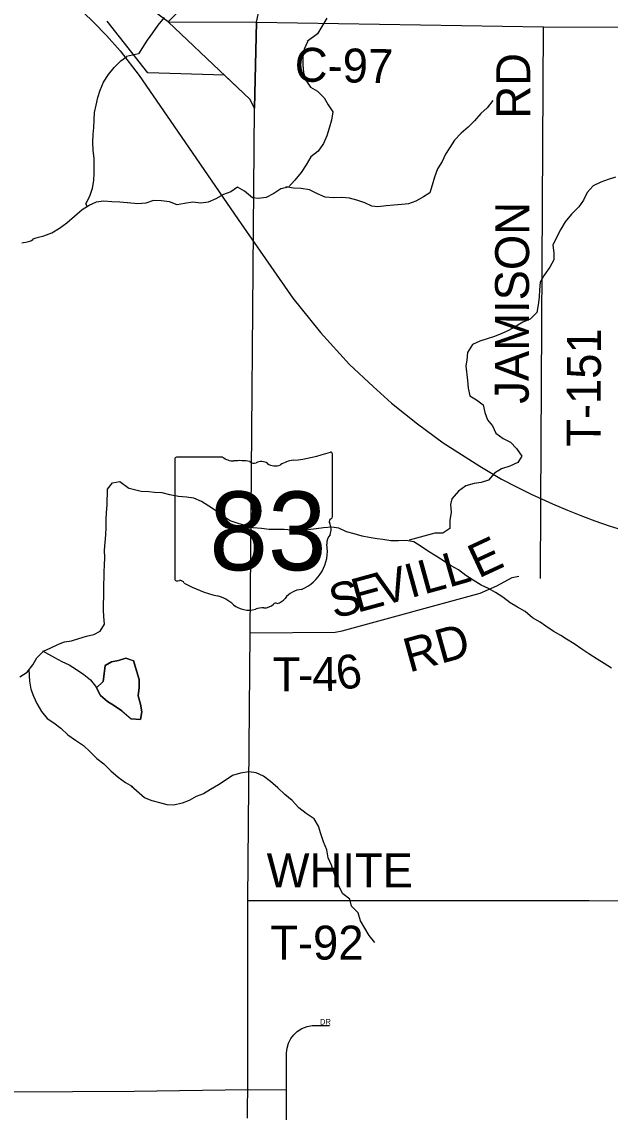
# Model space of a CAD drawing. Extents: x 1985906 to 2277390, y 930619 to 1324581.
# Drawn here: x 2105587 to 2110785, y 1093182 to 1102819 of the extents above; entities that cross this region are included whole.
import ezdxf

# ---------------------------------------------------------------- set-up
doc = ezdxf.new("R2010")
doc.units = 0
for name, color, linetype in [('GM_X_Corporation', 7, 'Continuous'), ('GM_X_County_Road', 7, 'Continuous'), ('GM_X_County_Road_Text', 7, 'Continuous'), ('GM_X_Minor_Lake', 7, 'Continuous'), ('GM_X_Minor_River', 7, 'Continuous'), ('GM_X_Rail_Line', 7, 'Continuous'), ('GM_X_State_Location', 7, 'Continuous'), ('GM_X_State_Route', 7, 'Continuous'), ('GM_X_State_Shield', 7, 'Continuous'), ('GM_X_Township_Road', 7, 'Continuous'), ('GM_X_Township_Road_Text', 7, 'Continuous'), ('GM_X_Township_Subdivision', 7, 'Continuous'), ('GM_X_Township_Subdivision_Text', 7, 'Continuous')]:
    doc.layers.add(name, color=color, linetype=linetype)

msp = doc.modelspace()

# ---------------------------------------------------------------- linework, layer by layer
at = {"layer": 'GM_X_Corporation'}
msp.add_lwpolyline([(2107236.4, 1103173.1), (2106879.1, 1102817.9), (2107661.4, 1102816.3), (2107642.5, 1102056.8), (2107600, 1102134.9), (2107376.9, 1102346.3), (2106700.1, 1102368.4), (2106340.4, 1102826.2)], dxfattribs=at)
at = {"layer": 'GM_X_County_Road'}
for points in [[(2106879.1, 1102817.9), (2107661.4, 1102816.3)], [(2107661.4, 1102816.3), (2110196.8, 1102774.2), (2112808.4, 1102772), (2112811, 1102772.4)], [(2096602.2, 1093345.8), (2098143.8, 1093324.5), (2099311.9, 1093322.1), (2099807.6, 1093337.6), (2100235.1, 1093343), (2101341, 1093348.4), (2104943.8, 1093359.5), (2106579.6, 1093366.5), (2107583.4, 1093382)]]:
    msp.add_lwpolyline(points, dxfattribs=at)
at = {"layer": 'GM_X_Minor_Lake'}
for points in [[(2106574, 1097171.9), (2106506, 1097195.3), (2106441.3, 1097174.4), (2106378.8, 1097161.6), (2106321.9, 1097128.5), (2106314.6, 1097056.4), (2106305.3, 1096988.3), (2106248, 1096933.2), (2106283, 1096864.3), (2106342.4, 1096813), (2106406, 1096773.6), (2106471.5, 1096728.2), (2106552.8, 1096658.3)], [(2106547.5, 1096662.9), (2106471.5, 1096728.2), (2106406, 1096773.6), (2106342.4, 1096813), (2106283, 1096864.3), (2106248, 1096933.2), (2106305.3, 1096988.3), (2106314.6, 1097056.4), (2106321.9, 1097128.5), (2106378.8, 1097161.6), (2106441.3, 1097174.4), (2106506, 1097195.3), (2106567.9, 1097174)], [(2106573.7, 1097172.8), (2106604.4, 1097075.4), (2106622.7, 1097007.3), (2106625, 1096935.1), (2106615.2, 1096862.9), (2106635.6, 1096788.7), (2106645.9, 1096720.6), (2106636.1, 1096652.3), (2106549.6, 1096658.5)], [(2106552.8, 1096658.3), (2106636.1, 1096652.3), (2106645.9, 1096720.6), (2106635.6, 1096788.7), (2106615.2, 1096862.9), (2106625, 1096935.1), (2106622.7, 1097007.3), (2106604.4, 1097075.4), (2106574, 1097171.9)]]:
    msp.add_lwpolyline(points, dxfattribs=at)
at = {"layer": 'GM_X_Minor_River'}
for points in [[(2106843.8, 1102858.6), (2106787.8, 1102788.2), (2106741.9, 1102721.9), (2106693.9, 1102657.6), (2106654, 1102591.3), (2106618, 1102537.1), (2106511.7, 1102512.4)], [(2108282.3, 1102850.5), (2108238.4, 1102778.2), (2108200.4, 1102713.9), (2108106.8, 1102645)], [(2108112.3, 1102643.4), (2108080.4, 1102577.2), (2108068.6, 1102509), (2108068.9, 1102440.8), (2108075.2, 1102368.6), (2108095.5, 1102302.4), (2108137.9, 1102240.4), (2108200.3, 1102206.4), (2108256.8, 1102148.4), (2108293.2, 1102086.4), (2108333.6, 1102022.3), (2108323.8, 1101950.1), (2108302, 1101879.8), (2108282.2, 1101811.5), (2108252.3, 1101743.3), (2108204.3, 1101676.9), (2108140.2, 1101624.6), (2108098.3, 1101554.3), (2108054.4, 1101488), (2108000.4, 1101419.6), (2107944.4, 1101357.3), (2107876.1, 1101343.1), (2107812, 1101302.8), (2107745.8, 1101266.5), (2107675.5, 1101256.3), (2107625.3, 1101264.2), (2107554.8, 1101322.1), (2107492.3, 1101358.1), (2107432.2, 1101315.8), (2107370, 1101291.6), (2107301.9, 1101253.3), (2107233.7, 1101225), (2107167.4, 1101216.8), (2107097.1, 1101224.6), (2107024.8, 1101212.4), (2106960.6, 1101200.2), (2106892.1, 1101228.1), (2106819.8, 1101237.9), (2106751.5, 1101239.7), (2106681.3, 1101215.5), (2106613, 1101211.3), (2106520.1, 1101220)], [(2106165.3, 1101190.1), (2106151.6, 1101210.4), (2106187, 1101278), (2106210.4, 1101347.8), (2106223.6, 1101415.8), (2106226.8, 1101479.9), (2106226, 1101548.2), (2106225.1, 1101610.5), (2106216.4, 1101684.9), (2106215.6, 1101753.1), (2106216.9, 1101825.4), (2106222, 1101885.5), (2106225.1, 1101949.7), (2106230.4, 1102017.8), (2106243.6, 1102081.8), (2106258.9, 1102149.8), (2106280.1, 1102213.6), (2106309.5, 1102285.3), (2106353, 1102352.7), (2106402.3, 1102416), (2106461.7, 1102475.1), (2106513.6, 1102512.7)], [(2109749.6, 1102122.4), (2109699.6, 1102058.1), (2109641.5, 1102009.8), (2109585.5, 1101943.5), (2109529.5, 1101887.1), (2109469.4, 1101834.8), (2109409.4, 1101774.5), (2109367.4, 1101708.2), (2109331.5, 1101647.9), (2109301.6, 1101583.7), (2109259.6, 1101519.4), (2109231.8, 1101447.1), (2109212, 1101374.8), (2109192.1, 1101308.6), (2109136, 1101272.3), (2109067.8, 1101234), (2109003.6, 1101209.8), (2108943.4, 1101203.6), (2108873.1, 1101197.4), (2108804.8, 1101191.2), (2108732.5, 1101185), (2108680.3, 1101188.8), (2108617.9, 1101218.8), (2108547.5, 1101242.6), (2108481.1, 1101260.5), (2108412.8, 1101266.3), (2108340.5, 1101262.1), (2108268.1, 1101269.9), (2108199.7, 1101297.8), (2108127.3, 1101333.8), (2108054.9, 1101345.6), (2107986.6, 1101347.4), (2107918.2, 1101361.3)], [(2110832.9, 1101447.4), (2110766.7, 1101425.2), (2110702.5, 1101403), (2110634.3, 1101368.7), (2110582.3, 1101310.4), (2110548.4, 1101242.1), (2110508.5, 1101183.8), (2110444.4, 1101119.4), (2110388.4, 1101051.1), (2110350.5, 1100986.8), (2110314.6, 1100918.5), (2110278.7, 1100846.2), (2110287, 1100778), (2110287.2, 1100715.9), (2110253.3, 1100651.6), (2110201.3, 1100581.2), (2110165.4, 1100519), (2110159.7, 1100448.8), (2110157.9, 1100384.6), (2110150.1, 1100316.4), (2110138.3, 1100250.1), (2110078.2, 1100191.8), (2110014.1, 1100163.6), (2109953.9, 1100129.3), (2109885.8, 1100091), (2109821.6, 1100060.7), (2109753.4, 1100034.5), (2109699.2, 1100018.3), (2109633, 1099996), (2109568.8, 1099965.8), (2109524.9, 1099897.5), (2109519.1, 1099827.2), (2109509.3, 1099777.1), (2109525.8, 1099648.8), (2109530.1, 1099580.6), (2109544.4, 1099512.4), (2109602.8, 1099478.5), (2109663.2, 1099432.5), (2109677.5, 1099366.4), (2109701.9, 1099302.2), (2109746.3, 1099248.2), (2109774.7, 1099184.1), (2109839.1, 1099136.1), (2109903.5, 1099104.2), (2109958, 1099048.2), (2110004.4, 1098980.1), (2109970.5, 1098923.9), (2109898.3, 1098891.6), (2109826.1, 1098867.3), (2109761.9, 1098831.1), (2109709.9, 1098766.7), (2109645.7, 1098748.5), (2109583.5, 1098738.3), (2109509.2, 1098718.1), (2109445.1, 1098671.8), (2109387.1, 1098603.4), (2109375.2, 1098553.2), (2109381.5, 1098485), (2109367.7, 1098410.8), (2109368, 1098340.6), (2109307.9, 1098298.3), (2109235.6, 1098298.1), (2109007.9, 1098236.9)], [(2105710, 1100909.7), (2105782.7, 1100926.4), (2105851.5, 1100953.2), (2105920.6, 1100994), (2105983.8, 1101043), (2106053.2, 1101099.9), (2106120.6, 1101158.8), (2106181.6, 1101197.8), (2106246.4, 1101226.7), (2106308.9, 1101237.5), (2106381.1, 1101230.1), (2106453.4, 1101226.7), (2106517.4, 1101222.5)], [(2105586.6, 1100865.9), (2105600.7, 1100867.7), (2105622.9, 1100871.2), (2105635, 1100875), (2105657.2, 1100880.6), (2105665.3, 1100882.5), (2105675.5, 1100888.3), (2105683.6, 1100892.2), (2105687.7, 1100900.1), (2105712.4, 1100910.9)], [(2105570.3, 1097030.5), (2105633.4, 1097071.4), (2105684.8, 1097136.7), (2105718.1, 1097198.2), (2105777.4, 1097257.3), (2105842.3, 1097286.2), (2105911.2, 1097319), (2105963.8, 1097340.1), (2106026.3, 1097348.9), (2106091, 1097369.8), (2106159.7, 1097388.5), (2106224.3, 1097405.4), (2106279.1, 1097434.4), (2106316.4, 1097495.9), (2106311.6, 1097564.3), (2106308.5, 1097618.5), (2106309.6, 1097680.7), (2106312.6, 1097730.9), (2106311.5, 1097783.1), (2106312.7, 1097851.3), (2106315.6, 1097903.4), (2106314.5, 1097953.6), (2106317.7, 1098019.8), (2106318.8, 1098082), (2106318, 1098148.3), (2106323.2, 1098216.4), (2106330.5, 1098284.5), (2106331.7, 1098350.7), (2106330.9, 1098421), (2106336, 1098481.1), (2106341.3, 1098551.3), (2106343.7, 1098687.7), (2106386.9, 1098743.1), (2106451.5, 1098755.9), (2106532.6, 1098697.4)], [(2110797, 1097107), (2110732.5, 1097148.9), (2110670.1, 1097186.8), (2110595.6, 1097232.8), (2110535.2, 1097274.7), (2110466.7, 1097320.7), (2110400.3, 1097362.6), (2110349.9, 1097394.6), (2110281.5, 1097434.5), (2110217, 1097476.4), (2110166.7, 1097512.4), (2110098.2, 1097552.3), (2110033.7, 1097606.3), (2109965.3, 1097644.2), (2109902.8, 1097684.2), (2109836.3, 1097734.1), (2109771.9, 1097774.1), (2109711.5, 1097810), (2109645.1, 1097839.9), (2109574.6, 1097883.8), (2109510.2, 1097925.8), (2109443.7, 1097975.8), (2109381.3, 1098011.7), (2109248.4, 1098095.6), (2109179.9, 1098137.5), (2109115.5, 1098181.4), (2109051, 1098223.4), (2108982.7, 1098235.2), (2108914.4, 1098231), (2108848.1, 1098230.9), (2108775.7, 1098242.7), (2108725.5, 1098248.6), (2108657.1, 1098260.4), (2108592.8, 1098274.3), (2108524.4, 1098294.2), (2108454, 1098312), (2108387.6, 1098343.9), (2108325.3, 1098353.8), (2108253, 1098345.6), (2108186.7, 1098337.4), (2108114.4, 1098329.1), (2108042.1, 1098324.9), (2107969.8, 1098326.7), (2107905.5, 1098330.6), (2107845.2, 1098332.4), (2107772.9, 1098332.2), (2107704.6, 1098340.1), (2107632.2, 1098347.9), (2107499.5, 1098383.6), (2107427.1, 1098407.5), (2107356.6, 1098455.4), (2107290.1, 1098505.4), (2107237.7, 1098539.3), (2107175.3, 1098579.3), (2107106.9, 1098609.2), (2107040.6, 1098619), (2106970.2, 1098624.9), (2106895.8, 1098638.7), (2106825.5, 1098654.6), (2106759.1, 1098660.4), (2106708.9, 1098664.3), (2106640.6, 1098668.1), (2106534.8, 1098695.2)], [(2105770.3, 1097259.3), (2105876.9, 1097201.2), (2105940.6, 1097165.9), (2106006.4, 1097134.6), (2106070, 1097093.2), (2106135.6, 1097051.8), (2106195, 1097002.5), (2106246.3, 1096936.4)], [(2105649.2, 1097093.9), (2105654.1, 1096992.7), (2105666.9, 1096922.2), (2105689.9, 1096859.6), (2105718.9, 1096792.8), (2105761.8, 1096723.7), (2105811, 1096660.6), (2105870.6, 1096623.3), (2105932.1, 1096576), (2105993.3, 1096516.6), (2106060.9, 1096471.1), (2106130.3, 1096421.6), (2106187.7, 1096370.4), (2106248.9, 1096309), (2106312.4, 1096259.6), (2106373.6, 1096198.2), (2106436.9, 1096142.8), (2106502.4, 1096095.4), (2106566.1, 1096060.1)], [(2108704.7, 1094682.4), (2108654.3, 1094742.4), (2108617.8, 1094808.5), (2108579.4, 1094874.6), (2108559.1, 1094942.7), (2108500.6, 1095002.7), (2108484.3, 1095064.8), (2108421.8, 1095112.8), (2108387.4, 1095178.9), (2108371.2, 1095229), (2108344.8, 1095299.1), (2108322.4, 1095365.3), (2108294.1, 1095431.4), (2108281.8, 1095499.5), (2108253.4, 1095571.7), (2108229, 1095641.8), (2108208.7, 1095709.9), (2108170.2, 1095776), (2108099.7, 1095821.9), (2108035.3, 1095871.9), (2107976.8, 1095937.9), (2107910.3, 1095989.9), (2107849.8, 1096049.9), (2107783.3, 1096103.9), (2107720.8, 1096151.9), (2107658.4, 1096181.8), (2107592.1, 1096191.6), (2107519.8, 1096179.4), (2107449.6, 1096157.1), (2107383.5, 1096112.8), (2107323.3, 1096074.6), (2107255.2, 1096034.3), (2107193.1, 1095996), (2107126.8, 1095971.7), (2107064.7, 1095937.5), (2107002.5, 1095913.2), (2106930.3, 1095895), (2106870, 1095898.8), (2106805.6, 1095916.7), (2106739.3, 1095932.6), (2106670.9, 1095960.4), (2106553.9, 1096063.6)]]:
    msp.add_lwpolyline(points, dxfattribs=at)
at = {"layer": 'GM_X_Rail_Line'}
msp.add_lwpolyline([(2106128.4, 1102904.4), (2106223.7, 1102813), (2106335.2, 1102696.8), (2106455.3, 1102561.3), (2106622.6, 1102345.9), (2106995.9, 1101806.8), (2107499.7, 1101071.5), (2107981.9, 1100376.2), (2108226.7, 1100071.8), (2108482.7, 1099790.6), (2108689.9, 1099597), (2108853.3, 1099449.1), (2109081.8, 1099264.7), (2109310.8, 1099098.2), (2109632.5, 1098890.6), (2109824.6, 1098777.5), (2109957, 1098709.4), (2110087.2, 1098643.5), (2110275.4, 1098558.3), (2110407.1, 1098502.6), (2110541.1, 1098448.4), (2110650.3, 1098408.1), (2110775, 1098365.5), (2110930.7, 1098315.9)], dxfattribs=at)
at = {"layer": 'GM_X_State_Route'}
for points in [[(2106879.1, 1102817.9), (2106879.1, 1102817.9), (2106837, 1102850.1), (2106366.2, 1103211.3), (2106207.8, 1103334.9), (2105400.5, 1103964.6), (2105085.6, 1104174.5), (2104766.3, 1104360.5)], [(2107388.3, 1102335.5), (2106879.1, 1102817.9)], [(2107641.1, 1102059.3), (2107600, 1102134.9), (2107388.3, 1102335.5)], [(2107583.9, 1094896.3), (2107584, 1095052.9), (2107604.1, 1097419.6), (2107642.5, 1102056.9), (2107641.1, 1102059.3)], [(2107583.7, 1094269.7), (2107583.9, 1094896.3)], [(2107581.3, 1093230.6), (2107583.4, 1093382), (2107583.7, 1094269.7)], [(2107579.9, 1093129.6), (2107581.3, 1093230.6)]]:
    msp.add_lwpolyline(points, dxfattribs=at)
at = {"layer": 'GM_X_State_Shield'}
for p, q in [((2106938.8, 1098953.8), (2106938.8, 1097897.2)), ((2107360.2, 1098972), (2106952.5, 1098972)), ((2108330.9, 1098445.4), (2108330.9, 1098998.2)), ((2108330.8, 1098445.6), (2108330.9, 1098445.4))]:
    msp.add_line(p, q, dxfattribs=at)
for centre, radius, start, end in [((2106954.7, 1098956), 16.1, 98.1301, 188.1301), ((2107457.3, 1099094.6), 156.4, 231.61951, 271.11188), ((2107509.1, 1098378.8), 561.6, 80.48669, 94.98827), ((2107636.6, 1098961.5), 45.1, 219.79206, 297.10237), ((2107702.9, 1098839.4), 93.8, 54.46668, 119.14113), ((2108023.3, 1098649.3), 297, 97.34618, 120.76885), ((2107835, 1100412.5), 1476.4, 275.84447, 288.90645), ((2108315.5, 1099000.5), 15.5, 351.86209, 97.738), ((2107824, 1099006.9), 112.9, 233.85621, 294.82819), ((2108327.4, 1098404.8), 24, 107.94398, 210.33697), ((2108174.8, 1098335), 144, 340.03296, 23.64957), ((2108314.4, 1098443.3), 16.6, 289.60381, 7.73413), ((2108386.5, 1098214.1), 104.8, 136.8065, 186.92959), ((2107917.7, 1098143.8), 369.3, 292.30889, 8.98584), ((2106954.9, 1097894.9), 16.3, 171.95839, 258.30661), ((2106957.3, 1098003), 124.2, 267.33899, 280.60386), ((2106982.7, 1097836.2), 44.8, 29.74838, 93.27175), ((2107548, 1098785.5), 1066.1, 240.41292, 257.1985), ((2108073.4, 1097600.5), 202.2, 94.40312, 142.57675), ((2107230.2, 1097422.5), 333.6, 47.18416, 75.83597), ((2107830.7, 1097649.5), 31.8, 65.75173, 132.64842), ((2107817.2, 1097794.8), 119.3, 282.87319, 323.27711), ((2107590.9, 1097831), 211.7, 230.70037, 286.29184), ((2107713.2, 1097465.6), 173.9, 85.69512, 111.20995), ((2107728.7, 1097751.8), 112.8, 268.77702, 315.54927)]:
    msp.add_arc(centre, radius, start, end, dxfattribs=at)
at = {"layer": 'GM_X_Township_Road'}
for points in [[(2107661.4, 1102816.3), (2107682.7, 1102924.8), (2107720.1, 1103031.4), (2107942.2, 1103428.2), (2108365.1, 1104378.2), (2108434, 1104579.3), (2108472.4, 1104828.4), (2108541.3, 1105768.8), (2108541.3, 1105768.8)], [(2107642.5, 1102056.9), (2107661.4, 1102816.3)], [(2110172.4, 1098559.1), (2110196.8, 1102774.2)], [(2110168.5, 1097899), (2110172.4, 1098559.1), (2110172.4, 1098559.1)], [(2107604.1, 1097419.6), (2108355.8, 1097424.8), (2108418.1, 1097436.8), (2109635.2, 1097770.5), (2109783.9, 1097834.5), (2109920.5, 1097908.6), (2109978.7, 1097918.6)], [(2107584, 1095052.9), (2110599.1, 1095053.5), (2112506.8, 1095039.4), (2112585.1, 1095047.4), (2112677.5, 1095083.4), (2112744.5, 1095123.8), (2112756.9, 1095131.3)], [(2107583.4, 1093382), (2107923.9, 1093380.1)]]:
    msp.add_lwpolyline(points, dxfattribs=at)
at = {"layer": 'GM_X_Township_Subdivision'}
for points in [[(2107923.9, 1093380.1), (2107924.8, 1093652.9), (2107926.6, 1093707.4), (2107931.1, 1093746.8), (2107942.3, 1093791.4), (2107964.6, 1093833.4), (2107990.2, 1093866.2), (2108019.1, 1093893.8), (2108061, 1093922), (2108108.3, 1093940.3), (2108150.9, 1093947.5), (2108210.6, 1093948.9), (2108306.4, 1093948.9)], [(2107923.3, 1092695.2), (2107925.2, 1092766), (2107923.9, 1093380.1)]]:
    msp.add_lwpolyline(points, dxfattribs=at)

# ---------------------------------------------------------------- texts
at = {"layer": 'GM_X_County_Road_Text'}
msp.add_text('C-97', height=300, rotation=358.97141, dxfattribs=at).set_placement((2107996, 1102291.8))
at = {"layer": 'GM_X_State_Location'}
for s in ['s', 'r']:
    msp.add_text(s, height=1, dxfattribs=at).set_placement((2107619.2, 1098355.2))
msp.add_text('83', height=1, rotation=0.00001, dxfattribs=at).set_placement((2107367.3, 1098282.5))
at = {"layer": 'GM_X_State_Shield'}
msp.add_text('83', height=696.1, dxfattribs=at).set_placement((2107243.5, 1097971.7))
at = {"layer": 'GM_X_Township_Road_Text'}
for s, rotation, p in [('RD', 90, (2110078.6, 1101963.8)), ('JAMISON', 89.84136, (2110065.3, 1099442.9)), ('T-151', 89.71875, (2110699.6, 1099061.6)), ('E', 24.91369, (2109622.2, 1097897.4)), ('L', 15.41042, (2109139.3, 1097756.9)), ('L', 16.07607, (2109359.3, 1097817.6)), ('V', 15.39697, (2108765.9, 1097654.1)), ('I', 15.39102, (2109020.4, 1097724.2)), ('S', 14.06736, (2108345.8, 1097543.4)), ('E', 15.40083, (2108549.5, 1097594.5)), ('RD', 15.47055, (2109009.7, 1097066.8)), ('T', 0.01286, (2107803, 1096902.3)), ('4', 0.71411, (2108154.6, 1096902.7)), ('6', 9.19828, (2108387.6, 1096909.1)), ('-', 0.13606, (2108028.1, 1096902.3)), ('WHITE', 0.00001, (2107750.1, 1095169.3)), ('T-92', 0.00001, (2107780.9, 1094530.7))]:
    msp.add_text(s, height=300, rotation=rotation, dxfattribs=at).set_placement(p)
at = {"layer": 'GM_X_Township_Subdivision_Text'}
msp.add_text('DR', height=50, rotation=0.00001, dxfattribs=at).set_placement((2108220.9, 1093956.4))

doc.saveas('drawing.dxf')
